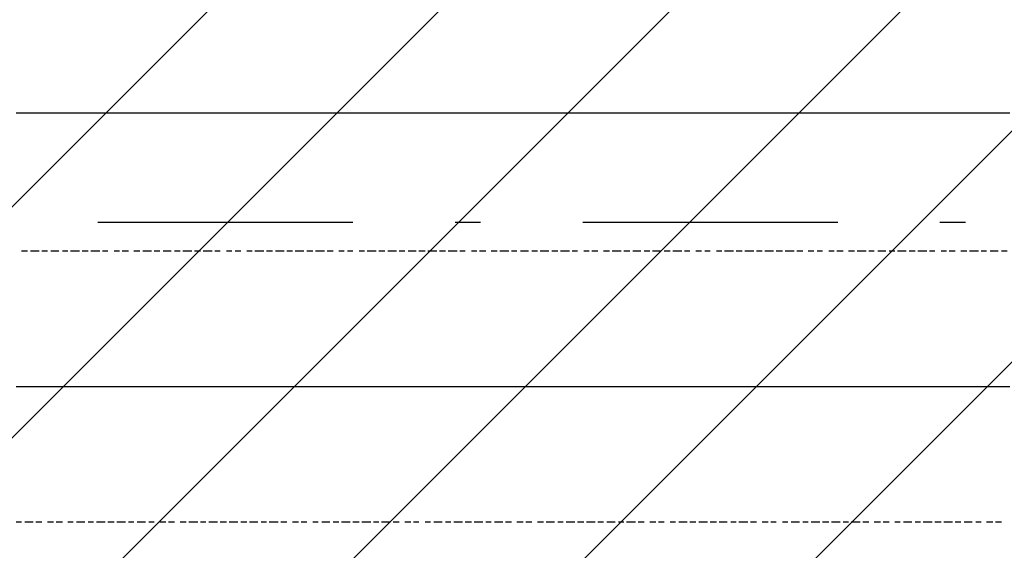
# Model space of a CAD drawing. Extents: x 997 to 109698, y 921 to 94021.
# Tile 398 of 656: x 19172 to 20619, y 38248 to 39028. Entities that reach past the tile are written whole.
import ezdxf

# ---------------------------------------------------------------- set-up
doc = ezdxf.new("R2010")
doc.units = 0
doc.header["$MEASUREMENT"] = 0
doc.layers.add('12', color=7, linetype='CONTINUOUS')
doc.layers.add('28', color=7, linetype='CONTINUOUS')

msp = doc.modelspace()

# ---------------------------------------------------------------- linework, layer by layer
at = {"layer": '12', "color": 5}
for p, q in [((19166.630503, 38890.563401), (19174.630503, 38890.563401)), ((19174.630503, 38890.563401), (19187.630503, 38890.563401)), ((19187.630503, 38890.563401), (19195.630503, 38890.563401)), ((19195.630503, 38890.563401), (19204.630503, 38890.563401)), ((19204.630503, 38890.563401), (19217.630503, 38890.563401)), ((19217.630503, 38890.563401), (19225.630503, 38890.563401)), ((19225.630503, 38890.563401), (19234.630503, 38890.563401)), ((19234.630503, 38890.563401), (19246.630503, 38890.563401)), ((19246.630503, 38890.563401), (19255.630503, 38890.563401)), ((19255.630503, 38890.563401), (19267.630503, 38890.563401)), ((19267.630503, 38890.563401), (19276.630503, 38890.563401)), ((19276.630503, 38890.563401), (19284.630503, 38890.563401)), ((19284.630503, 38890.563401), (19297.630503, 38890.563401)), ((19297.630503, 38890.563401), (19306.630503, 38890.563401)), ((19306.630503, 38890.563401), (19314.630503, 38890.563401)), ((19314.630503, 38890.563401), (19327.630503, 38890.563401)), ((19327.630503, 38890.563401), (19335.630503, 38890.563401)), ((19335.630503, 38890.563401), (19344.630503, 38890.563401)), ((19344.630503, 38890.563401), (19356.630503, 38890.563401)), ((19356.630503, 38890.563401), (19365.630503, 38890.563401)), ((19365.630503, 38890.563401), (19377.630503, 38890.563401)), ((19377.630503, 38890.563401), (19386.630503, 38890.563401)), ((19386.630503, 38890.563401), (19394.630503, 38890.563401)), ((19394.630503, 38890.563401), (19407.630503, 38890.563401)), ((19407.630503, 38890.563401), (19416.630503, 38890.563401)), ((19416.630503, 38890.563401), (19424.630503, 38890.563401)), ((19424.630503, 38890.563401), (19437.630503, 38890.563401)), ((19437.630503, 38890.563401), (19445.630503, 38890.563401)), ((19445.630503, 38890.563401), (19454.630503, 38890.563401)), ((19454.630503, 38890.563401), (19466.630503, 38890.563401)), ((19466.630503, 38890.563401), (19475.630503, 38890.563401)), ((19475.630503, 38890.563401), (19483.630503, 38890.563401)), ((19483.630503, 38890.563401), (19496.630503, 38890.563401)), ((19496.630503, 38890.563401), (19505.630503, 38890.563401)), ((19505.630503, 38890.563401), (19517.630503, 38890.563401)), ((19517.630503, 38890.563401), (19526.630503, 38890.563401)), ((19526.630503, 38890.563401), (19534.630503, 38890.563401)), ((19534.630503, 38890.563401), (19547.630503, 38890.563401)), ((19547.630503, 38890.563401), (19555.630503, 38890.563401)), ((19555.630503, 38890.563401), (19564.630503, 38890.563401)), ((19564.630503, 38890.563401), (19576.630503, 38890.563401)), ((19576.630503, 38890.563401), (19585.630503, 38890.563401)), ((19585.630503, 38890.563401), (19593.630503, 38890.563401)), ((19593.630503, 38890.563401), (19606.630503, 38890.563401)), ((19606.630503, 38890.563401), (19615.630503, 38890.563401)), ((19615.630503, 38890.563401), (19627.630503, 38890.563401)), ((19627.630503, 38890.563401), (19636.630503, 38890.563401)), ((19636.630503, 38890.563401), (19644.630503, 38890.563401)), ((19644.630503, 38890.563401), (19657.630503, 38890.563401)), ((19657.630503, 38890.563401), (19665.630503, 38890.563401)), ((19665.630503, 38890.563401), (19674.630503, 38890.563401)), ((19674.630503, 38890.563401), (19687.630503, 38890.563401)), ((19687.630503, 38890.563401), (19695.630503, 38890.563401)), ((19695.630503, 38890.563401), (19703.630503, 38890.563401)), ((19703.630503, 38890.563401), (19716.630503, 38890.563401)), ((19716.630503, 38890.563401), (19725.630503, 38890.563401)), ((19725.630503, 38890.563401), (19737.630503, 38890.563401)), ((19737.630503, 38890.563401), (19746.630503, 38890.563401)), ((19746.630503, 38890.563401), (19754.630503, 38890.563401)), ((19754.630503, 38890.563401), (19767.630503, 38890.563401)), ((19767.630503, 38890.563401), (19775.630503, 38890.563401)), ((19775.630503, 38890.563401), (19784.630503, 38890.563401)), ((19784.630503, 38890.563401), (19797.630503, 38890.563401)), ((19797.630503, 38890.563401), (19805.630503, 38890.563401)), ((19805.630503, 38890.563401), (19814.630503, 38890.563401)), ((19814.630503, 38890.563401), (19826.630503, 38890.563401)), ((19826.630503, 38890.563401), (19835.630503, 38890.563401)), ((19835.630503, 38890.563401), (19847.630503, 38890.563401)), ((19847.630503, 38890.563401), (19856.630503, 38890.563401)), ((19856.630503, 38890.563401), (19864.630503, 38890.563401)), ((19864.630503, 38890.563401), (19877.630503, 38890.563401)), ((19877.630503, 38890.563401), (19885.630503, 38890.563401)), ((19885.630503, 38890.563401), (19894.630503, 38890.563401)), ((19894.630503, 38890.563401), (19907.630503, 38890.563401)), ((19907.630503, 38890.563401), (19915.630503, 38890.563401)), ((19915.630503, 38890.563401), (19924.630503, 38890.563401)), ((19924.630503, 38890.563401), (19936.630503, 38890.563401)), ((19936.630503, 38890.563401), (19945.630503, 38890.563401)), ((19945.630503, 38890.563401), (19957.630503, 38890.563401)), ((19957.630503, 38890.563401), (19966.630503, 38890.563401)), ((19966.630503, 38890.563401), (19974.630503, 38890.563401)), ((19974.630503, 38890.563401), (19987.630503, 38890.563401)), ((19987.630503, 38890.563401), (19996.630503, 38890.563401)), ((19996.630503, 38890.563401), (20004.630503, 38890.563401)), ((20004.630503, 38890.563401), (20017.630503, 38890.563401)), ((20017.630503, 38890.563401), (20025.630503, 38890.563401)), ((20025.630503, 38890.563401), (20034.630503, 38890.563401)), ((20034.630503, 38890.563401), (20046.630503, 38890.563401)), ((20046.630503, 38890.563401), (20055.630503, 38890.563401)), ((20055.630503, 38890.563401), (20063.630503, 38890.563401)), ((20063.630503, 38890.563401), (20076.630503, 38890.563401)), ((20076.630503, 38890.563401), (20084.630503, 38890.563401)), ((20084.630503, 38890.563401), (20097.630503, 38890.563401)), ((20097.630503, 38890.563401), (20106.630503, 38890.563401)), ((20106.630503, 38890.563401), (20114.630503, 38890.563401)), ((20114.630503, 38890.563401), (20127.630503, 38890.563401)), ((20127.630503, 38890.563401), (20135.630503, 38890.563401)), ((20135.630503, 38890.563401), (20144.630503, 38890.563401)), ((20144.630503, 38890.563401), (20156.630503, 38890.563401)), ((20156.630503, 38890.563401), (20165.630503, 38890.563401)), ((20165.630503, 38890.563401), (20173.630503, 38890.563401)), ((20173.630503, 38890.563401), (20186.630503, 38890.563401)), ((20186.630503, 38890.563401), (20195.630503, 38890.563401)), ((20195.630503, 38890.563401), (20207.630503, 38890.563401)), ((20207.630503, 38890.563401), (20216.630503, 38890.563401)), ((20216.630503, 38890.563401), (20224.630503, 38890.563401)), ((20224.630503, 38890.563401), (20237.630503, 38890.563401)), ((20237.630503, 38890.563401), (20245.630503, 38890.563401)), ((20245.630503, 38890.563401), (20254.630503, 38890.563401)), ((20254.630503, 38890.563401), (20266.630503, 38890.563401)), ((20266.630503, 38890.563401), (20275.630503, 38890.563401)), ((20275.630503, 38890.563401), (20283.630503, 38890.563401)), ((20283.630503, 38890.563401), (20296.630503, 38890.563401)), ((20296.630503, 38890.563401), (20305.630503, 38890.563401)), ((20305.630503, 38890.563401), (20317.630503, 38890.563401)), ((20317.630503, 38890.563401), (20326.630503, 38890.563401)), ((20326.630503, 38890.563401), (20334.630503, 38890.563401)), ((20334.630503, 38890.563401), (20347.630503, 38890.563401)), ((20347.630503, 38890.563401), (20355.630503, 38890.563401)), ((20355.630503, 38890.563401), (20364.630503, 38890.563401)), ((20364.630503, 38890.563401), (20377.630503, 38890.563401)), ((20377.630503, 38890.563401), (20385.630503, 38890.563401)), ((20385.630503, 38890.563401), (20393.630503, 38890.563401)), ((20393.630503, 38890.563401), (20406.630503, 38890.563401)), ((20406.630503, 38890.563401), (20415.630503, 38890.563401)), ((20415.630503, 38890.563401), (20427.630503, 38890.563401)), ((20427.630503, 38890.563401), (20436.630503, 38890.563401)), ((20436.630503, 38890.563401), (20444.630503, 38890.563401)), ((20444.630503, 38890.563401), (20457.630503, 38890.563401)), ((20457.630503, 38890.563401), (20465.630503, 38890.563401)), ((20465.630503, 38890.563401), (20474.630503, 38890.563401)), ((20474.630503, 38890.563401), (20487.630503, 38890.563401)), ((20487.630503, 38890.563401), (20495.630503, 38890.563401)), ((20495.630503, 38890.563401), (20504.630503, 38890.563401)), ((20504.630503, 38890.563401), (20516.630503, 38890.563401)), ((20516.630503, 38890.563401), (20525.630503, 38890.563401)), ((20525.630503, 38890.563401), (20537.630503, 38890.563401)), ((20537.630503, 38890.563401), (20546.630503, 38890.563401)), ((20546.630503, 38890.563401), (20554.630503, 38890.563401)), ((20554.630503, 38890.563401), (20567.630503, 38890.563401)), ((20567.630503, 38890.563401), (20576.630503, 38890.563401)), ((20576.630503, 38890.563401), (20584.630503, 38890.563401)), ((20584.630503, 38890.563401), (20597.630503, 38890.563401)), ((20597.630503, 38890.563401), (20605.630503, 38890.563401)), ((20605.630503, 38890.563401), (20614.630503, 38890.563401)), ((20614.630503, 38890.563401), (20626.630503, 38890.563401)), ((19166.630503, 38488.563401), (19174.630503, 38488.563401)), ((19174.630503, 38488.563401), (19187.630503, 38488.563401)), ((19187.630503, 38488.563401), (19195.630503, 38488.563401)), ((19195.630503, 38488.563401), (19204.630503, 38488.563401)), ((19204.630503, 38488.563401), (19217.630503, 38488.563401)), ((19217.630503, 38488.563401), (19225.630503, 38488.563401)), ((19225.630503, 38488.563401), (19234.630503, 38488.563401)), ((19234.630503, 38488.563401), (19246.630503, 38488.563401)), ((19246.630503, 38488.563401), (19255.630503, 38488.563401)), ((19255.630503, 38488.563401), (19267.630503, 38488.563401)), ((19267.630503, 38488.563401), (19276.630503, 38488.563401)), ((19276.630503, 38488.563401), (19284.630503, 38488.563401)), ((19284.630503, 38488.563401), (19297.630503, 38488.563401)), ((19297.630503, 38488.563401), (19306.630503, 38488.563401)), ((19306.630503, 38488.563401), (19314.630503, 38488.563401)), ((19314.630503, 38488.563401), (19327.630503, 38488.563401)), ((19327.630503, 38488.563401), (19335.630503, 38488.563401)), ((19335.630503, 38488.563401), (19344.630503, 38488.563401)), ((19344.630503, 38488.563401), (19356.630503, 38488.563401)), ((19356.630503, 38488.563401), (19365.630503, 38488.563401)), ((19365.630503, 38488.563401), (19377.630503, 38488.563401)), ((19377.630503, 38488.563401), (19386.630503, 38488.563401)), ((19386.630503, 38488.563401), (19394.630503, 38488.563401)), ((19394.630503, 38488.563401), (19407.630503, 38488.563401)), ((19407.630503, 38488.563401), (19416.630503, 38488.563401)), ((19416.630503, 38488.563401), (19424.630503, 38488.563401)), ((19424.630503, 38488.563401), (19437.630503, 38488.563401)), ((19437.630503, 38488.563401), (19445.630503, 38488.563401)), ((19445.630503, 38488.563401), (19454.630503, 38488.563401)), ((19454.630503, 38488.563401), (19466.630503, 38488.563401)), ((19466.630503, 38488.563401), (19475.630503, 38488.563401)), ((19475.630503, 38488.563401), (19483.630503, 38488.563401)), ((19483.630503, 38488.563401), (19496.630503, 38488.563401)), ((19496.630503, 38488.563401), (19505.630503, 38488.563401)), ((19505.630503, 38488.563401), (19517.630503, 38488.563401)), ((19517.630503, 38488.563401), (19526.630503, 38488.563401)), ((19526.630503, 38488.563401), (19534.630503, 38488.563401)), ((19534.630503, 38488.563401), (19547.630503, 38488.563401)), ((19547.630503, 38488.563401), (19555.630503, 38488.563401)), ((19555.630503, 38488.563401), (19564.630503, 38488.563401)), ((19564.630503, 38488.563401), (19576.630503, 38488.563401)), ((19576.630503, 38488.563401), (19585.630503, 38488.563401)), ((19585.630503, 38488.563401), (19593.630503, 38488.563401)), ((19593.630503, 38488.563401), (19606.630503, 38488.563401)), ((19606.630503, 38488.563401), (19615.630503, 38488.563401)), ((19615.630503, 38488.563401), (19627.630503, 38488.563401)), ((19627.630503, 38488.563401), (19636.630503, 38488.563401)), ((19636.630503, 38488.563401), (19644.630503, 38488.563401)), ((19644.630503, 38488.563401), (19657.630503, 38488.563401)), ((19657.630503, 38488.563401), (19665.630503, 38488.563401)), ((19665.630503, 38488.563401), (19674.630503, 38488.563401)), ((19674.630503, 38488.563401), (19687.630503, 38488.563401)), ((19687.630503, 38488.563401), (19695.630503, 38488.563401)), ((19695.630503, 38488.563401), (19703.630503, 38488.563401)), ((19703.630503, 38488.563401), (19716.630503, 38488.563401)), ((19716.630503, 38488.563401), (19725.630503, 38488.563401)), ((19725.630503, 38488.563401), (19737.630503, 38488.563401)), ((19737.630503, 38488.563401), (19746.630503, 38488.563401)), ((19746.630503, 38488.563401), (19754.630503, 38488.563401)), ((19754.630503, 38488.563401), (19767.630503, 38488.563401)), ((19767.630503, 38488.563401), (19775.630503, 38488.563401)), ((19775.630503, 38488.563401), (19784.630503, 38488.563401)), ((19784.630503, 38488.563401), (19797.630503, 38488.563401)), ((19797.630503, 38488.563401), (19805.630503, 38488.563401)), ((19805.630503, 38488.563401), (19814.630503, 38488.563401)), ((19814.630503, 38488.563401), (19826.630503, 38488.563401)), ((19826.630503, 38488.563401), (19835.630503, 38488.563401)), ((19835.630503, 38488.563401), (19847.630503, 38488.563401)), ((19847.630503, 38488.563401), (19856.630503, 38488.563401)), ((19856.630503, 38488.563401), (19864.630503, 38488.563401)), ((19864.630503, 38488.563401), (19877.630503, 38488.563401)), ((19877.630503, 38488.563401), (19885.630503, 38488.563401)), ((19885.630503, 38488.563401), (19894.630503, 38488.563401)), ((19894.630503, 38488.563401), (19907.630503, 38488.563401)), ((19907.630503, 38488.563401), (19915.630503, 38488.563401)), ((19915.630503, 38488.563401), (19924.630503, 38488.563401)), ((19924.630503, 38488.563401), (19936.630503, 38488.563401)), ((19936.630503, 38488.563401), (19945.630503, 38488.563401)), ((19945.630503, 38488.563401), (19957.630503, 38488.563401)), ((19957.630503, 38488.563401), (19966.630503, 38488.563401)), ((19966.630503, 38488.563401), (19974.630503, 38488.563401)), ((19974.630503, 38488.563401), (19987.630503, 38488.563401)), ((19987.630503, 38488.563401), (19996.630503, 38488.563401)), ((19996.630503, 38488.563401), (20004.630503, 38488.563401)), ((20004.630503, 38488.563401), (20017.630503, 38488.563401)), ((20017.630503, 38488.563401), (20025.630503, 38488.563401)), ((20025.630503, 38488.563401), (20034.630503, 38488.563401)), ((20034.630503, 38488.563401), (20046.630503, 38488.563401)), ((20046.630503, 38488.563401), (20055.630503, 38488.563401)), ((20055.630503, 38488.563401), (20063.630503, 38488.563401)), ((20063.630503, 38488.563401), (20076.630503, 38488.563401)), ((20076.630503, 38488.563401), (20084.630503, 38488.563401)), ((20084.630503, 38488.563401), (20097.630503, 38488.563401)), ((20097.630503, 38488.563401), (20106.630503, 38488.563401)), ((20106.630503, 38488.563401), (20114.630503, 38488.563401)), ((20114.630503, 38488.563401), (20127.630503, 38488.563401)), ((20127.630503, 38488.563401), (20135.630503, 38488.563401)), ((20135.630503, 38488.563401), (20144.630503, 38488.563401)), ((20144.630503, 38488.563401), (20156.630503, 38488.563401)), ((20156.630503, 38488.563401), (20165.630503, 38488.563401)), ((20165.630503, 38488.563401), (20173.630503, 38488.563401)), ((20173.630503, 38488.563401), (20186.630503, 38488.563401)), ((20186.630503, 38488.563401), (20195.630503, 38488.563401)), ((20195.630503, 38488.563401), (20207.630503, 38488.563401)), ((20207.630503, 38488.563401), (20216.630503, 38488.563401)), ((20216.630503, 38488.563401), (20224.630503, 38488.563401)), ((20224.630503, 38488.563401), (20237.630503, 38488.563401)), ((20237.630503, 38488.563401), (20245.630503, 38488.563401)), ((20245.630503, 38488.563401), (20254.630503, 38488.563401)), ((20254.630503, 38488.563401), (20266.630503, 38488.563401)), ((20266.630503, 38488.563401), (20275.630503, 38488.563401)), ((20275.630503, 38488.563401), (20283.630503, 38488.563401)), ((20283.630503, 38488.563401), (20296.630503, 38488.563401)), ((20296.630503, 38488.563401), (20305.630503, 38488.563401)), ((20305.630503, 38488.563401), (20317.630503, 38488.563401)), ((20317.630503, 38488.563401), (20326.630503, 38488.563401)), ((20326.630503, 38488.563401), (20334.630503, 38488.563401)), ((20334.630503, 38488.563401), (20347.630503, 38488.563401)), ((20347.630503, 38488.563401), (20355.630503, 38488.563401)), ((20355.630503, 38488.563401), (20364.630503, 38488.563401)), ((20364.630503, 38488.563401), (20377.630503, 38488.563401)), ((20377.630503, 38488.563401), (20385.630503, 38488.563401)), ((20385.630503, 38488.563401), (20393.630503, 38488.563401)), ((20393.630503, 38488.563401), (20406.630503, 38488.563401)), ((20406.630503, 38488.563401), (20415.630503, 38488.563401)), ((20415.630503, 38488.563401), (20427.630503, 38488.563401)), ((20427.630503, 38488.563401), (20436.630503, 38488.563401)), ((20436.630503, 38488.563401), (20444.630503, 38488.563401)), ((20444.630503, 38488.563401), (20457.630503, 38488.563401)), ((20457.630503, 38488.563401), (20465.630503, 38488.563401)), ((20465.630503, 38488.563401), (20474.630503, 38488.563401)), ((20474.630503, 38488.563401), (20487.630503, 38488.563401)), ((20487.630503, 38488.563401), (20495.630503, 38488.563401)), ((20495.630503, 38488.563401), (20504.630503, 38488.563401)), ((20504.630503, 38488.563401), (20516.630503, 38488.563401)), ((20516.630503, 38488.563401), (20525.630503, 38488.563401)), ((20525.630503, 38488.563401), (20537.630503, 38488.563401)), ((20537.630503, 38488.563401), (20546.630503, 38488.563401)), ((20546.630503, 38488.563401), (20554.630503, 38488.563401)), ((20554.630503, 38488.563401), (20567.630503, 38488.563401)), ((20567.630503, 38488.563401), (20576.630503, 38488.563401)), ((20576.630503, 38488.563401), (20584.630503, 38488.563401)), ((20584.630503, 38488.563401), (20597.630503, 38488.563401)), ((20597.630503, 38488.563401), (20605.630503, 38488.563401)), ((20605.630503, 38488.563401), (20614.630503, 38488.563401)), ((20614.630503, 38488.563401), (20626.630503, 38488.563401))]:
    msp.add_line(p, q, dxfattribs=at)
at = {"layer": '12', "color": 1}
for p, q in [((19174.630503, 38687.563401), (19183.630503, 38687.563401)), ((19187.630503, 38687.563401), (19200.630503, 38687.563401)), ((19204.630503, 38687.563401), (19212.630503, 38687.563401)), ((19217.630503, 38687.563401), (19229.630503, 38687.563401)), ((19234.630503, 38687.563401), (19242.630503, 38687.563401)), ((19246.630503, 38687.563401), (19259.630503, 38687.563401)), ((19263.630503, 38687.563401), (19272.630503, 38687.563401)), ((19276.630503, 38687.563401), (19289.630503, 38687.563401)), ((19293.630503, 38687.563401), (19301.630503, 38687.563401)), ((19310.630503, 38687.563401), (19318.630503, 38687.563401)), ((19322.630503, 38687.563401), (19331.630503, 38687.563401)), ((19339.630503, 38687.563401), (19348.630503, 38687.563401)), ((19352.630503, 38687.563401), (19365.630503, 38687.563401)), ((19369.630503, 38687.563401), (19377.630503, 38687.563401)), ((19382.630503, 38687.563401), (19394.630503, 38687.563401)), ((19399.630503, 38687.563401), (19407.630503, 38687.563401)), ((19411.630503, 38687.563401), (19424.630503, 38687.563401)), ((19428.630503, 38687.563401), (19437.630503, 38687.563401)), ((19441.630503, 38687.563401), (19454.630503, 38687.563401)), ((19458.630503, 38687.563401), (19466.630503, 38687.563401)), ((19475.630503, 38687.563401), (19483.630503, 38687.563401)), ((19488.630503, 38687.563401), (19496.630503, 38687.563401)), ((19505.630503, 38687.563401), (19513.630503, 38687.563401)), ((19517.630503, 38687.563401), (19530.630503, 38687.563401)), ((19534.630503, 38687.563401), (19543.630503, 38687.563401)), ((19547.630503, 38687.563401), (19560.630503, 38687.563401)), ((19564.630503, 38687.563401), (19572.630503, 38687.563401)), ((19576.630503, 38687.563401), (19589.630503, 38687.563401)), ((19593.630503, 38687.563401), (19602.630503, 38687.563401)), ((19606.630503, 38687.563401), (19619.630503, 38687.563401)), ((19623.630503, 38687.563401), (19632.630503, 38687.563401)), ((19640.630503, 38687.563401), (19648.630503, 38687.563401)), ((19653.630503, 38687.563401), (19661.630503, 38687.563401)), ((19670.630503, 38687.563401), (19678.630503, 38687.563401)), ((19682.630503, 38687.563401), (19695.630503, 38687.563401)), ((19699.630503, 38687.563401), (19708.630503, 38687.563401)), ((19712.630503, 38687.563401), (19725.630503, 38687.563401)), ((19729.630503, 38687.563401), (19737.630503, 38687.563401)), ((19742.630503, 38687.563401), (19754.630503, 38687.563401)), ((19758.630503, 38687.563401), (19767.630503, 38687.563401)), ((19771.630503, 38687.563401), (19784.630503, 38687.563401)), ((19788.630503, 38687.563401), (19797.630503, 38687.563401)), ((19801.630503, 38687.563401), (19814.630503, 38687.563401)), ((19818.630503, 38687.563401), (19826.630503, 38687.563401)), ((19835.630503, 38687.563401), (19843.630503, 38687.563401)), ((19847.630503, 38687.563401), (19856.630503, 38687.563401)), ((19864.630503, 38687.563401), (19873.630503, 38687.563401)), ((19877.630503, 38687.563401), (19890.630503, 38687.563401)), ((19894.630503, 38687.563401), (19902.630503, 38687.563401)), ((19907.630503, 38687.563401), (19919.630503, 38687.563401)), ((19924.630503, 38687.563401), (19932.630503, 38687.563401)), ((19936.630503, 38687.563401), (19949.630503, 38687.563401)), ((19953.630503, 38687.563401), (19962.630503, 38687.563401)), ((19966.630503, 38687.563401), (19979.630503, 38687.563401)), ((19983.630503, 38687.563401), (19991.630503, 38687.563401)), ((20000.630503, 38687.563401), (20008.630503, 38687.563401)), ((20012.630503, 38687.563401), (20021.630503, 38687.563401)), ((20029.630503, 38687.563401), (20038.630503, 38687.563401)), ((20042.630503, 38687.563401), (20055.630503, 38687.563401)), ((20059.630503, 38687.563401), (20068.630503, 38687.563401)), ((20072.630503, 38687.563401), (20084.630503, 38687.563401)), ((20089.630503, 38687.563401), (20097.630503, 38687.563401)), ((20101.630503, 38687.563401), (20114.630503, 38687.563401)), ((20118.630503, 38687.563401), (20127.630503, 38687.563401)), ((20131.630503, 38687.563401), (20144.630503, 38687.563401)), ((20148.630503, 38687.563401), (20156.630503, 38687.563401)), ((20165.630503, 38687.563401), (20173.630503, 38687.563401)), ((20178.630503, 38687.563401), (20186.630503, 38687.563401)), ((20195.630503, 38687.563401), (20203.630503, 38687.563401)), ((20207.630503, 38687.563401), (20220.630503, 38687.563401)), ((20224.630503, 38687.563401), (20233.630503, 38687.563401)), ((20237.630503, 38687.563401), (20250.630503, 38687.563401)), ((20254.630503, 38687.563401), (20262.630503, 38687.563401)), ((20266.630503, 38687.563401), (20279.630503, 38687.563401)), ((20283.630503, 38687.563401), (20292.630503, 38687.563401)), ((20296.630503, 38687.563401), (20309.630503, 38687.563401)), ((20313.630503, 38687.563401), (20322.630503, 38687.563401)), ((20330.630503, 38687.563401), (20338.630503, 38687.563401)), ((20343.630503, 38687.563401), (20351.630503, 38687.563401)), ((20360.630503, 38687.563401), (20368.630503, 38687.563401)), ((20372.630503, 38687.563401), (20381.630503, 38687.563401)), ((20389.630503, 38687.563401), (20398.630503, 38687.563401)), ((20402.630503, 38687.563401), (20415.630503, 38687.563401)), ((20419.630503, 38687.563401), (20427.630503, 38687.563401)), ((20432.630503, 38687.563401), (20444.630503, 38687.563401)), ((20449.630503, 38687.563401), (20457.630503, 38687.563401)), ((20461.630503, 38687.563401), (20474.630503, 38687.563401)), ((20478.630503, 38687.563401), (20487.630503, 38687.563401)), ((20491.630503, 38687.563401), (20504.630503, 38687.563401)), ((20508.630503, 38687.563401), (20516.630503, 38687.563401)), ((20525.630503, 38687.563401), (20533.630503, 38687.563401)), ((20537.630503, 38687.563401), (20546.630503, 38687.563401)), ((20554.630503, 38687.563401), (20563.630503, 38687.563401)), ((20567.630503, 38687.563401), (20580.630503, 38687.563401)), ((20584.630503, 38687.563401), (20592.630503, 38687.563401)), ((20597.630503, 38687.563401), (20609.630503, 38687.563401)), ((20614.630503, 38687.563401), (20622.630503, 38687.563401)), ((19166.630503, 38289.563401), (19174.630503, 38289.563401)), ((19179.630503, 38289.563401), (19191.630503, 38289.563401)), ((19195.630503, 38289.563401), (19204.630503, 38289.563401)), ((19212.630503, 38289.563401), (19221.630503, 38289.563401)), ((19225.630503, 38289.563401), (19234.630503, 38289.563401)), ((19242.630503, 38289.563401), (19250.630503, 38289.563401)), ((19255.630503, 38289.563401), (19267.630503, 38289.563401)), ((19272.630503, 38289.563401), (19280.630503, 38289.563401)), ((19284.630503, 38289.563401), (19297.630503, 38289.563401)), ((19301.630503, 38289.563401), (19310.630503, 38289.563401)), ((19314.630503, 38289.563401), (19327.630503, 38289.563401)), ((19331.630503, 38289.563401), (19339.630503, 38289.563401)), ((19344.630503, 38289.563401), (19356.630503, 38289.563401)), ((19361.630503, 38289.563401), (19369.630503, 38289.563401)), ((19377.630503, 38289.563401), (19386.630503, 38289.563401)), ((19390.630503, 38289.563401), (19399.630503, 38289.563401)), ((19407.630503, 38289.563401), (19416.630503, 38289.563401)), ((19420.630503, 38289.563401), (19433.630503, 38289.563401)), ((19437.630503, 38289.563401), (19445.630503, 38289.563401)), ((19449.630503, 38289.563401), (19462.630503, 38289.563401)), ((19466.630503, 38289.563401), (19475.630503, 38289.563401)), ((19479.630503, 38289.563401), (19492.630503, 38289.563401)), ((19496.630503, 38289.563401), (19505.630503, 38289.563401)), ((19509.630503, 38289.563401), (19521.630503, 38289.563401)), ((19526.630503, 38289.563401), (19534.630503, 38289.563401)), ((19538.630503, 38289.563401), (19551.630503, 38289.563401)), ((19555.630503, 38289.563401), (19564.630503, 38289.563401)), ((19572.630503, 38289.563401), (19581.630503, 38289.563401)), ((19585.630503, 38289.563401), (19593.630503, 38289.563401)), ((19602.630503, 38289.563401), (19610.630503, 38289.563401)), ((19615.630503, 38289.563401), (19627.630503, 38289.563401)), ((19632.630503, 38289.563401), (19640.630503, 38289.563401)), ((19644.630503, 38289.563401), (19657.630503, 38289.563401)), ((19661.630503, 38289.563401), (19670.630503, 38289.563401)), ((19674.630503, 38289.563401), (19687.630503, 38289.563401)), ((19691.630503, 38289.563401), (19699.630503, 38289.563401)), ((19703.630503, 38289.563401), (19716.630503, 38289.563401)), ((19720.630503, 38289.563401), (19729.630503, 38289.563401)), ((19737.630503, 38289.563401), (19746.630503, 38289.563401)), ((19750.630503, 38289.563401), (19758.630503, 38289.563401)), ((19767.630503, 38289.563401), (19775.630503, 38289.563401)), ((19780.630503, 38289.563401), (19792.630503, 38289.563401)), ((19797.630503, 38289.563401), (19805.630503, 38289.563401)), ((19809.630503, 38289.563401), (19822.630503, 38289.563401)), ((19826.630503, 38289.563401), (19835.630503, 38289.563401)), ((19839.630503, 38289.563401), (19852.630503, 38289.563401)), ((19856.630503, 38289.563401), (19864.630503, 38289.563401)), ((19869.630503, 38289.563401), (19881.630503, 38289.563401)), ((19885.630503, 38289.563401), (19894.630503, 38289.563401)), ((19902.630503, 38289.563401), (19911.630503, 38289.563401)), ((19915.630503, 38289.563401), (19924.630503, 38289.563401)), ((19932.630503, 38289.563401), (19941.630503, 38289.563401)), ((19945.630503, 38289.563401), (19957.630503, 38289.563401)), ((19962.630503, 38289.563401), (19970.630503, 38289.563401)), ((19974.630503, 38289.563401), (19987.630503, 38289.563401)), ((19991.630503, 38289.563401), (20000.630503, 38289.563401)), ((20004.630503, 38289.563401), (20017.630503, 38289.563401)), ((20021.630503, 38289.563401), (20029.630503, 38289.563401)), ((20034.630503, 38289.563401), (20046.630503, 38289.563401)), ((20051.630503, 38289.563401), (20059.630503, 38289.563401)), ((20063.630503, 38289.563401), (20076.630503, 38289.563401)), ((20080.630503, 38289.563401), (20089.630503, 38289.563401)), ((20097.630503, 38289.563401), (20106.630503, 38289.563401)), ((20110.630503, 38289.563401), (20118.630503, 38289.563401)), ((20127.630503, 38289.563401), (20135.630503, 38289.563401)), ((20140.630503, 38289.563401), (20152.630503, 38289.563401)), ((20156.630503, 38289.563401), (20165.630503, 38289.563401)), ((20169.630503, 38289.563401), (20182.630503, 38289.563401)), ((20186.630503, 38289.563401), (20195.630503, 38289.563401)), ((20199.630503, 38289.563401), (20211.630503, 38289.563401)), ((20216.630503, 38289.563401), (20224.630503, 38289.563401)), ((20228.630503, 38289.563401), (20241.630503, 38289.563401)), ((20245.630503, 38289.563401), (20254.630503, 38289.563401)), ((20262.630503, 38289.563401), (20271.630503, 38289.563401)), ((20275.630503, 38289.563401), (20283.630503, 38289.563401)), ((20292.630503, 38289.563401), (20300.630503, 38289.563401)), ((20305.630503, 38289.563401), (20317.630503, 38289.563401)), ((20322.630503, 38289.563401), (20330.630503, 38289.563401)), ((20334.630503, 38289.563401), (20347.630503, 38289.563401)), ((20351.630503, 38289.563401), (20360.630503, 38289.563401)), ((20364.630503, 38289.563401), (20377.630503, 38289.563401)), ((20381.630503, 38289.563401), (20389.630503, 38289.563401)), ((20393.630503, 38289.563401), (20406.630503, 38289.563401)), ((20410.630503, 38289.563401), (20419.630503, 38289.563401)), ((20427.630503, 38289.563401), (20436.630503, 38289.563401)), ((20440.630503, 38289.563401), (20449.630503, 38289.563401)), ((20457.630503, 38289.563401), (20465.630503, 38289.563401)), ((20470.630503, 38289.563401), (20482.630503, 38289.563401)), ((20487.630503, 38289.563401), (20495.630503, 38289.563401)), ((20499.630503, 38289.563401), (20512.630503, 38289.563401)), ((20516.630503, 38289.563401), (20525.630503, 38289.563401)), ((20529.630503, 38289.563401), (20542.630503, 38289.563401)), ((20546.630503, 38289.563401), (20554.630503, 38289.563401)), ((20559.630503, 38289.563401), (20571.630503, 38289.563401)), ((20576.630503, 38289.563401), (20584.630503, 38289.563401)), ((20592.630503, 38289.563401), (20601.630503, 38289.563401)), ((20605.630503, 38289.563401), (20614.630503, 38289.563401))]:
    msp.add_line(p, q, dxfattribs=at)
at = {"layer": '28', "color": 2}
for p, q in [((15779.138397, 35370.953237), (36822.636205, 56414.451046)), ((16118.549652, 35370.953237), (36822.636205, 56075.039791)), ((16457.960907, 35370.953237), (36822.636205, 55735.628536)), ((16797.372162, 35370.953237), (36822.636205, 55396.217281)), ((17136.783417, 35370.953237), (36822.636205, 55056.806026)), ((17476.194672, 35370.953237), (36822.636205, 54717.394771))]:
    msp.add_line(p, q, dxfattribs=at)
at = {"layer": '28', "color": 4}
for p, q in [((19661.630503, 38729.563401), (19286.630503, 38729.563401)), ((20374.130503, 38729.563401), (19999.130503, 38729.563401))]:
    msp.add_line(p, q, dxfattribs=at)
at = {"layer": '28', "color": 4, "linetype": 'Continuous'}
for p, q in [((19849.130503, 38729.563401), (19811.630503, 38729.563401)), ((20561.630503, 38729.563401), (20524.130503, 38729.563401))]:
    msp.add_line(p, q, dxfattribs=at)

doc.saveas('drawing.dxf')
